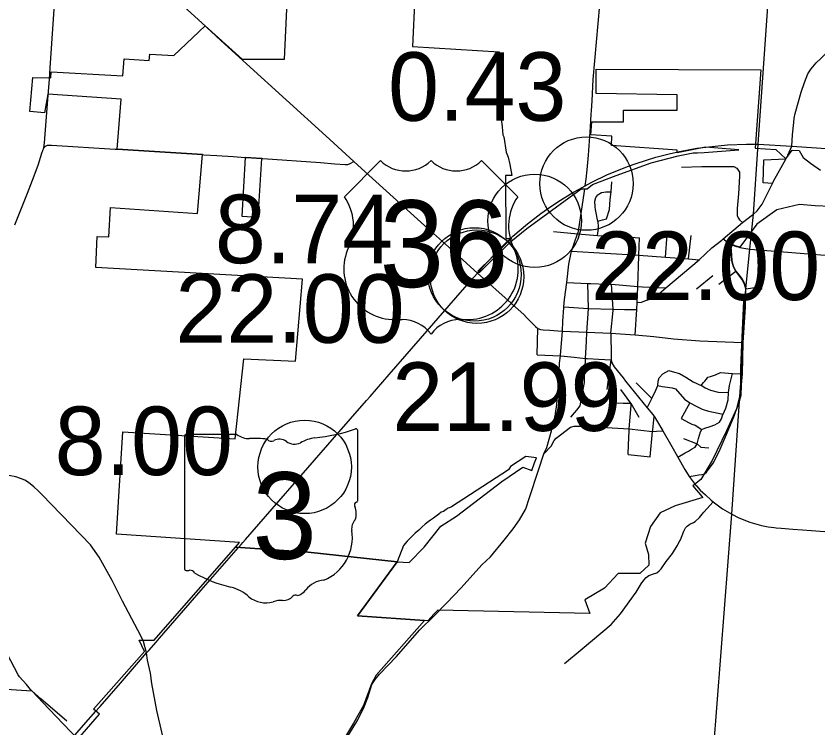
# Model space of a CAD drawing. Extents: x 1659811 to 1934326, y 644115 to 934867.
# Drawn here: x 1859282 to 1872161, y 810808 to 822239 of the extents above; entities that cross this region are included whole.
import ezdxf

# ---------------------------------------------------------------- set-up
doc = ezdxf.new("R2010")
doc.units = 0
for name, color, linetype in [('Default', 7, 'Continuous'), ('GM_X_City_Street', 7, 'Continuous'), ('GM_X_Corporation', 7, 'Continuous'), ('GM_X_County_Road', 7, 'Continuous'), ('GM_X_State_Route', 7, 'Continuous'), ('GM_X_State_Shield', 7, 'Continuous'), ('GM_X_Township', 7, 'Continuous'), ('GM_X_Township_Road', 7, 'Continuous'), ('GM_X_US_Route', 7, 'Continuous'), ('GM_X_US_Shield', 7, 'Continuous')]:
    doc.layers.add(name, color=color, linetype=linetype)

msp = doc.modelspace()

# ---------------------------------------------------------------- linework, layer by layer
at = {"layer": 'Default'}
for centre in [(1868443, 819548), (1867611, 818950), (1866645, 818090), (1866645, 818090), (1866685, 818054), (1863917, 814999)]:
    msp.add_circle(centre, 750, dxfattribs=at)
at = {"layer": 'GM_X_City_Street'}
for points in [[(1859794, 820906), (1859818, 821219)], [(1862296, 820012), (1862506, 819999)], [(1862770, 819982), (1862964, 819970), (1862980, 819969)], [(1863244, 819953), (1864174, 819889), (1864402, 819867), (1864570, 819853), (1864610, 819857), (1864649, 819871), (1864708, 819903)], [(1871110, 819046), (1871124, 819057), (1871182, 819113), (1871265, 819220), (1871428, 819552), (1871447, 819585), (1871645, 819941), (1871647, 819944), (1871670, 819986), (1871678, 820004)], [(1869969, 819812), (1870296, 819821), (1870580, 819825), (1870662, 819825)], [(1870662, 819825), (1870665, 819825), (1870686, 819825), (1870812, 819821), (1870858, 819797), (1870899, 819732), (1870898, 819669), (1870883, 819386), (1870863, 819146), (1870862, 819092), (1870864, 819034), (1870877, 818999), (1870902, 818968), (1870950, 818924)], [(1871428, 819552), (1871278, 819563), (1871294, 819932), (1871647, 819944)], [(1868627, 818944), (1868702, 818965), (1868767, 818983), (1868813, 819135), (1868824, 819291), (1868837, 819417), (1868848, 819578)], [(1868318, 818823), (1868408, 819390), (1868417, 819463)], [(1868619, 818717), (1868634, 818829), (1868636, 818865), (1868630, 818931), (1868627, 818944), (1868616, 818991), (1868603, 819050), (1868589, 819130), (1868581, 819174), (1868580, 819266), (1868596, 819326), (1868624, 819370), (1868657, 819390), (1868687, 819404), (1868723, 819412), (1868755, 819418), (1868837, 819417)], [(1870615, 818642), (1870639, 818661), (1870950, 818924), (1871110, 819046)], [(1868078, 817555), (1868079, 817572), (1868088, 817688), (1868126, 817958), (1868161, 818253), (1868200, 818465), (1868301, 818741), (1868308, 818760), (1868318, 818823)], [(1867916, 818779), (1868190, 818751), (1868191, 818751)], [(1868191, 818751), (1868250, 818745), (1868301, 818741), (1868619, 818717), (1868949, 818705), (1869292, 818679)], [(1869257, 817637), (1869264, 817763), (1869268, 817897), (1869284, 818388), (1869285, 818397), (1869292, 818679)], [(1869714, 818365), (1869739, 818731)], [(1870083, 818338), (1870123, 818713)], [(1868836, 817146), (1869223, 817120), (1869252, 817526), (1869257, 817637), (1869326, 817645), (1869394, 817673), (1869522, 817716), (1869565, 817745), (1869717, 817873), (1870254, 818326), (1870457, 818519), (1870615, 818642)], [(1870639, 818661), (1870705, 818615), (1870759, 818578), (1870769, 818573)], [(1868200, 818465), (1869285, 818397), (1869714, 818365), (1870083, 818338), (1870254, 818326)], [(1870211, 817860), (1870470, 818075)], [(1870569, 817936), (1870841, 818142)], [(1868126, 817958), (1868463, 817946), (1868499, 817944), (1868515, 817944)], [(1868465, 817382), (1868477, 817541), (1868463, 817946)], [(1868515, 817944), (1868765, 817935), (1868777, 817934)], [(1868777, 817934), (1868845, 817932), (1869268, 817897), (1869342, 817891), (1869717, 817873)], [(1868870, 817512), (1868872, 817530), (1868845, 817932)], [(1870997, 817576), (1871001, 817788)], [(1868056, 817177), (1868065, 817339), (1868078, 817555)], [(1868079, 817572), (1868477, 817541)], [(1868477, 817541), (1868865, 817530)], [(1868836, 817146), (1868870, 817512)], [(1868865, 817530), (1868872, 817530), (1869053, 817525), (1869252, 817526)], [(1868441, 817012), (1868448, 817163), (1868465, 817382)], [(1867651, 816799), (1867664, 817220)], [(1868026, 816789), (1868056, 817177)], [(1869223, 817120), (1869523, 817094), (1869840, 817054), (1870261, 817024), (1870943, 816996), (1870961, 816995)], [(1868420, 816588), (1868429, 816742), (1868441, 817012)], [(1867651, 816799), (1868026, 816783), (1868029, 816783)], [(1867945, 815848), (1867947, 815858), (1867966, 816000), (1868000, 816416), (1868012, 816665), (1868026, 816783), (1868026, 816789)], [(1868029, 816783), (1868245, 816761), (1868429, 816742), (1868459, 816741)], [(1868459, 816741), (1868634, 816731), (1868837, 816721)], [(1868776, 816244), (1868837, 816721)], [(1868193, 815800), (1868251, 815868), (1868290, 815913), (1868344, 815981), (1868375, 816154), (1868411, 816354), (1868414, 816482), (1868420, 816588)], [(1869420, 815948), (1869492, 816098), (1869556, 816230), (1869590, 816308), (1869593, 816374), (1869609, 816429), (1869672, 816496), (1869765, 816547)], [(1869765, 816547), (1869857, 816521), (1869939, 816498), (1870039, 816440), (1870157, 816365), (1870285, 816308), (1870295, 816304), (1870349, 816267), (1870437, 816233), (1870557, 816202), (1870723, 816195)], [(1869910, 815156), (1870029, 815227), (1870080, 815254), (1870132, 815283), (1870188, 815314), (1870220, 815371), (1870244, 815454), (1870259, 815510), (1870275, 815562), (1870297, 815598), (1870343, 815622), (1870428, 815646), (1870502, 815675), (1870578, 815717), (1870611, 815773), (1870633, 815841), (1870636, 815847), (1870680, 815941), (1870721, 816079), (1870723, 816195), (1870740, 816306), (1870790, 816499)], [(1870285, 816308), (1870321, 816354), (1870345, 816378), (1870368, 816410), (1870392, 816438), (1870436, 816453), (1870516, 816477), (1870596, 816514), (1870790, 816499), (1870933, 816495), (1870947, 816494)], [(1869492, 816098), (1869239, 816348)], [(1869157, 816021), (1869157, 816024), (1868996, 816244)], [(1869590, 816308), (1869656, 816290), (1869745, 816281), (1869819, 816271), (1869874, 816255), (1870015, 816089), (1870104, 816030), (1870115, 816022), (1870205, 815976), (1870301, 815925), (1870403, 815896), (1870636, 815847)], [(1868907, 816028), (1869031, 816023), (1869157, 816024), (1869282, 815797)], [(1869128, 815581), (1869129, 815613), (1869160, 815986), (1869157, 816021)], [(1870104, 816030), (1869966, 815778), (1870093, 815705), (1870133, 815683), (1870187, 815667), (1870297, 815598)], [(1867761, 815208), (1867805, 815310), (1867884, 815579), (1867924, 815749), (1867945, 815848)], [(1869509, 815593), (1869530, 815808)], [(1867761, 815208), (1867878, 815333), (1867925, 815423), (1867955, 815463), (1868186, 815638), (1868244, 815655), (1868405, 815651), (1869129, 815613), (1869506, 815569), (1869567, 815571), (1869669, 815577)], [(1869111, 815196), (1869119, 815352), (1869128, 815581)], [(1869464, 815163), (1869506, 815569), (1869509, 815593)], [(1870002, 815453), (1870220, 815371)], [(1870220, 815371), (1870280, 815316), (1870410, 815305)], [(1867464, 814315), (1867470, 814324), (1867530, 814508), (1867675, 814949), (1867761, 815208)], [(1869111, 815196), (1869464, 815163)], [(1866148, 812764), (1866195, 812814), (1866431, 813056), (1866765, 813427), (1866903, 813557), (1867120, 813823), (1867265, 814005), (1867368, 814147), (1867464, 814315)], [(1862504, 807234), (1862441, 807407), (1862377, 807590), (1862238, 807946), (1862134, 808217), (1862091, 808342), (1862056, 808446), (1862054, 808456), (1861975, 808879), (1861910, 809276), (1861885, 809449), (1861803, 809811), (1861778, 810016), (1861699, 810418), (1861546, 811089), (1861463, 811523), (1861444, 811686), (1861392, 811897), (1861379, 812013)]]:
    msp.add_lwpolyline(points, dxfattribs=at)
at = {"layer": 'GM_X_Corporation'}
for points in [[(1872369, 819183), (1872118, 819190), (1871863, 819214), (1871502, 819125), (1871177, 818898), (1870906, 818525), (1870848, 818543), (1870767, 818577), (1870760, 818526), (1870768, 818476), (1870779, 818314), (1870786, 818263), (1870803, 818212), (1870841, 818142), (1870892, 818081), (1870941, 818016), (1870984, 817932), (1871003, 817857), (1871186, 817888), (1871257, 817859), (1870965, 817659), (1870940, 817085), (1870914, 816591), (1870918, 816409), (1870920, 816216), (1870850, 815933), (1870694, 815581), (1870461, 815102), (1870281, 814797), (1870152, 814693), (1870300, 814517), (1870310, 814507), (1869865, 814374), (1869626, 814263), (1869472, 814042), (1869383, 813776), (1869438, 813593), (1869447, 813422), (1869302, 813286), (1868954, 813287), (1868735, 813050), (1868415, 812867), (1868495, 812643), (1866054, 812701), (1865997, 812642), (1865896, 812527), (1865843, 812531), (1864768, 812610), (1865403, 813477), (1863975, 813629), (1862805, 813710), (1862871, 813787), (1860894, 813922), (1860996, 815560), (1862803, 815449), (1862941, 816737), (1863769, 816697), (1863883, 818014), (1860562, 818202), (1860587, 818701), (1860771, 818691), (1860802, 819164), (1862199, 819069), (1862276, 820013), (1860906, 820099), (1860970, 820906), (1859791, 820983), (1859738, 820687), (1859505, 820707), (1859552, 821251), (1859841, 821244), (1859848, 821345), (1860999, 821277), (1861021, 821551), (1861422, 821527), (1861430, 821628), (1861816, 821605), (1862321, 822084), (1862912, 821546), (1863596, 821544), (1863668, 823164)], [(1865687, 822560), (1865651, 821750), (1867041, 821665), (1867085, 821260), (1867068, 821136), (1867065, 820962), (1867060, 820821), (1867068, 820747), (1867072, 820594), (1867087, 820460), (1867100, 820333), (1867115, 820300), (1867151, 820053), (1867187, 819974), (1867212, 819855), (1867245, 819678), (1867145, 819678), (1867148, 818668), (1867246, 818668), (1867161, 818594), (1866699, 818140), (1866722, 818118), (1867219, 818607), (1867231, 818617), (1867484, 818828), (1868360, 819462), (1868454, 819464), (1868541, 819536), (1868921, 819679), (1869480, 819883), (1869917, 819994), (1870158, 820041), (1870228, 820041), (1870333, 820049), (1870889, 820088), (1870356, 820135), (1869899, 820044), (1869899, 820085), (1868844, 820159), (1868852, 820309), (1868513, 820332), (1868528, 820542), (1869039, 820542), (1869039, 820726), (1869899, 820726), (1869899, 820974), (1868600, 820997), (1868600, 821384), (1871245, 821376), (1871152, 820118), (1871483, 820096), (1871642, 819946), (1871748, 820085), (1871861, 820081), (1871921, 819965), (1872043, 819876), (1872199, 819766)], [(1857978, 811505), (1859535, 811404), (1859815, 811112), (1860275, 810628), (1860621, 811028), (1860529, 811110), (1861344, 812036), (1861260, 812216), (1861498, 812216), (1862805, 813710), (1863975, 813629), (1865403, 813477), (1864768, 812610), (1865843, 812531), (1865065, 811655), (1864989, 811518), (1864863, 811170), (1864701, 810884), (1864525, 810591)]]:
    msp.add_lwpolyline(points, dxfattribs=at)
for points in [[(1862906, 819024), (1863171, 819007), (1863230, 819954), (1862964, 819970)], [(1865403, 813477), (1865595, 813463), (1865838, 813709), (1866105, 814049), (1866357, 814208), (1867086, 814766), (1867421, 814993), (1867566, 814942), (1867606, 815063), (1867642, 815146), (1867470, 815167), (1867221, 815005), (1867191, 814953), (1866273, 814357), (1866252, 814350), (1866224, 814337), (1866188, 814318), (1866148, 814284), (1866111, 814270), (1866070, 814243), (1866027, 814208), (1865989, 814179), (1865937, 814144), (1865899, 814117), (1865853, 814081), (1865802, 814037), (1865749, 813986), (1865694, 813935), (1865628, 813870), (1865561, 813807), (1865503, 813738)]]:
    msp.add_lwpolyline(points, close=True, dxfattribs=at)
at = {"layer": 'GM_X_County_Road'}
for points in [[(1871742, 820151), (1871742, 820151), (1871754, 820333), (1871771, 820532), (1871780, 820600), (1871796, 820672), (1871893, 821017), (1871942, 821170), (1871996, 821311), (1872051, 821390), (1872132, 821486), (1872206, 821558), (1872281, 821630), (1872352, 821694), (1872457, 821804), (1872502, 821861), (1872537, 821910), (1872571, 821965), (1872610, 822031), (1872673, 822132), (1872724, 822198)], [(1859262, 818885), (1859464, 819395), (1859545, 819601), (1859637, 819846), (1859697, 820038), (1859727, 820125), (1859753, 820151), (1859775, 820161), (1859787, 820164), (1859852, 820165), (1860873, 820101)], [(1860873, 820101), (1860906, 820099), (1862276, 820013), (1862296, 820012)], [(1871678, 820004), (1871742, 820151)], [(1862506, 819999), (1862509, 819999), (1862770, 819982)], [(1862980, 819969), (1863230, 819954), (1863244, 819953)], [(1871277, 818480), (1872206, 818406), (1875525, 818156), (1880663, 817814), (1881619, 818131), (1884362, 819111), (1887858, 818871), (1889457, 818761), (1891623, 818604), (1892346, 818560), (1895326, 818344), (1897532, 818224), (1897769, 818211), (1897801, 818204), (1897822, 818179)], [(1870769, 818573), (1870822, 818549), (1870854, 818540), (1870866, 818536)], [(1870866, 818536), (1870906, 818522), (1870968, 818509), (1871065, 818497), (1871277, 818480)], [(1861324, 812212), (1861236, 812378), (1860992, 812846), (1860828, 813174), (1860617, 813548), (1860476, 813746), (1860173, 814063), (1859848, 814400), (1859708, 814543), (1859640, 814615), (1859568, 814682), (1859482, 814748), (1859421, 814784), (1859356, 814815), (1859277, 814840), (1859165, 814861), (1858949, 814884), (1858745, 814899)], [(1866002, 812614), (1866066, 812677), (1866122, 812737), (1866148, 812764)], [(1864113, 810086), (1864158, 810136), (1864387, 810382), (1864526, 810545), (1864640, 810718), (1864769, 810937), (1864875, 811146), (1864930, 811298), (1864995, 811506), (1865050, 811588), (1865117, 811671), (1865392, 811956), (1865763, 812377), (1866002, 812614)], [(1861379, 812013), (1861332, 812198), (1861324, 812212)]]:
    msp.add_lwpolyline(points, dxfattribs=at)
at = {"layer": 'GM_X_State_Route'}
for points in [[(1868532, 820875), (1868550, 821219), (1868792, 823921)], [(1868523, 820718), (1868532, 820875)], [(1868515, 820560), (1868520, 820663), (1868523, 820718)], [(1868423, 819513), (1868436, 819621), (1868455, 819771), (1868478, 820007), (1868509, 820452), (1868515, 820560)], [(1866588, 817993), (1866693, 818111)], [(1866693, 818111), (1867234, 817626), (1867256, 817606)], [(1866346, 817716), (1866565, 817968), (1866588, 817993)], [(1864967, 816131), (1865275, 816485), (1865884, 817183), (1866346, 817716)], [(1867256, 817606), (1867435, 817444), (1867478, 817401)], [(1867478, 817401), (1867625, 817254), (1867664, 817220), (1867706, 817207), (1867748, 817201), (1867855, 817194)], [(1867855, 817194), (1867983, 817185), (1868056, 817177)], [(1868056, 817177), (1868448, 817163), (1868836, 817146)], [(1868836, 817146), (1868837, 816776)], [(1868837, 816776), (1868837, 816721), (1868851, 816673), (1868887, 816606), (1869030, 816427), (1869071, 816377)], [(1869071, 816377), (1869420, 815948), (1869509, 815839), (1869530, 815808), (1869534, 815802)], [(1862967, 813834), (1863287, 814202), (1863966, 814984), (1864395, 815476), (1864911, 816067), (1864967, 816131)], [(1869534, 815802), (1869567, 815752), (1869669, 815577), (1869812, 815327), (1869906, 815164)], [(1869906, 815164), (1869910, 815156), (1870025, 814958), (1870094, 814847), (1870207, 814697)], [(1870207, 814697), (1870211, 814693), (1870271, 814626), (1870352, 814549), (1870443, 814463), (1870476, 814436), (1870628, 814325), (1870779, 814239), (1870889, 814182), (1871068, 814112), (1871253, 814061), (1871361, 814039), (1871455, 814026)], [(1871455, 814026), (1871491, 814021), (1871569, 814014), (1871759, 814000), (1871910, 813989), (1872340, 813955)], [(1862898, 813755), (1862922, 813783), (1862967, 813834)], [(1861588, 812249), (1862256, 813018), (1862855, 813706), (1862898, 813755)], [(1861414, 812052), (1861532, 812184), (1861588, 812249)], [(1860617, 811135), (1860632, 811151), (1860959, 811525), (1861379, 812013), (1861414, 812052)], [(1860234, 810698), (1860366, 810850), (1860563, 811079), (1860617, 811135)]]:
    msp.add_lwpolyline(points, dxfattribs=at)
at = {"layer": 'GM_X_State_Shield'}
for p, q in [((1864771, 814469), (1864771, 815574)), ((1864771, 814469), (1864771, 815574)), ((1861987, 815485), (1861987, 813372)), ((1861987, 815485), (1861987, 813372)), ((1862830, 815522), (1862014, 815522)), ((1862830, 815522), (1862014, 815522)), ((1864771, 814469), (1864771, 814469)), ((1864771, 814469), (1864771, 814469))]:
    msp.add_line(p, q, dxfattribs=at)
for centre, radius, start, end in [((1863779, 818403), 2953, 275.8445, 288.9065), ((1863779, 818403), 2953, 275.8445, 288.9065), ((1864740, 815579), 31, 351.8621, 97.738), ((1864740, 815579), 31, 351.8621, 97.738), ((1862019, 815490), 32.3, 98.1301, 188.1301), ((1862019, 815490), 32.3, 98.1301, 188.1301), ((1863024, 815767), 313, 231.6195, 271.1119), ((1863024, 815767), 313, 231.6195, 271.1119), ((1863128, 814335), 1123, 80.4867, 94.9883), ((1863128, 814335), 1123, 80.4867, 94.9883), ((1864156, 814876), 594, 97.3462, 120.7689), ((1864156, 814876), 594, 97.3462, 120.7689), ((1863383, 815501), 90.3, 219.7921, 297.1024), ((1863383, 815501), 90.3, 219.7921, 297.1024), ((1863515, 815257), 188, 54.4667, 119.1411), ((1863515, 815257), 188, 54.4667, 119.1411), ((1863757, 815592), 226, 233.8562, 294.8282), ((1863757, 815592), 226, 233.8562, 294.8282), ((1864764, 814388), 48, 107.944, 210.337), ((1864764, 814388), 48, 107.944, 210.337), ((1864738, 814464), 33.2, 289.6038, 7.7341), ((1864738, 814464), 33.2, 289.6038, 7.7341), ((1864459, 814248), 288, 340.033, 23.6496), ((1864459, 814248), 288, 340.033, 23.6496), ((1864882, 814006), 210, 136.8065, 186.9296), ((1864882, 814006), 210, 136.8065, 186.9296), ((1863945, 813865), 739, 292.3089, 8.9858), ((1863945, 813865), 739, 292.3089, 8.9858), ((1862019, 813368), 32.5, 171.9584, 258.3066), ((1862019, 813368), 32.5, 171.9584, 258.3066), ((1862024, 813584), 248, 267.339, 280.6039), ((1862024, 813584), 248, 267.339, 280.6039), ((1862075, 813250), 89.5, 29.7484, 93.2717), ((1862075, 813250), 89.5, 29.7484, 93.2717), ((1863205, 815149), 2132, 240.4129, 257.1985), ((1863205, 815149), 2132, 240.4129, 257.1985), ((1864256, 812779), 404, 94.4031, 142.5768), ((1864256, 812779), 404, 94.4031, 142.5768), ((1862570, 812423), 667, 47.1842, 75.836), ((1862570, 812423), 667, 47.1842, 75.836), ((1863744, 813167), 239, 282.8732, 323.2771), ((1863744, 813167), 239, 282.8732, 323.2771), ((1863291, 813240), 423, 230.7004, 286.2918), ((1863291, 813240), 423, 230.7004, 286.2918), ((1863567, 813081), 226, 268.777, 315.5493), ((1863567, 813081), 226, 268.777, 315.5493), ((1863771, 812877), 63.5, 65.7517, 132.6484), ((1863771, 812877), 63.5, 65.7517, 132.6484), ((1863536, 812509), 348, 85.6951, 111.2099), ((1863536, 812509), 348, 85.6951, 111.2099)]:
    msp.add_arc(centre, radius, start, end, dxfattribs=at)
at = {"layer": 'GM_X_Township'}
msp.add_lwpolyline([(1891165, 802089), (1883392, 802588), (1877369, 802994), (1870008, 803514), (1870309, 808163), (1870779, 814239), (1870903, 816053), (1870933, 816495), (1870943, 816996), (1871003, 817857), (1871065, 818497), (1871124, 819057), (1871199, 820179), (1871965, 831096), (1873866, 830983), (1874715, 830911), (1874782, 830900), (1876113, 830808), (1881808, 830417), (1885186, 830186), (1888609, 830001)], dxfattribs=at)
at = {"layer": 'GM_X_Township_Road'}
for points in [[(1859818, 821219), (1859833, 821406), (1859916, 822663), (1859971, 823438), (1859983, 823596), (1859988, 823723)], [(1859727, 820125), (1859741, 820205), (1859793, 820898), (1859794, 820906)], [(1871001, 817788), (1871003, 817857), (1870979, 817935), (1870937, 818014), (1870874, 818099), (1870841, 818142), (1870803, 818212), (1870786, 818263), (1870779, 818314), (1870768, 818476), (1870760, 818526), (1870759, 818578)], [(1870844, 815892), (1870875, 815973), (1870903, 816053), (1870926, 816150), (1870932, 816316), (1870947, 816494), (1870961, 816995), (1870997, 817562), (1870997, 817576)], [(1870094, 814847), (1870189, 814864), (1870245, 814871), (1870293, 814877), (1870336, 814889), (1870372, 814914), (1870477, 815061), (1870573, 815247), (1870701, 815548), (1870821, 815832), (1870844, 815892)], [(1868090, 811845), (1868376, 812080), (1868841, 812471), (1868988, 812641), (1869243, 812986), (1869324, 813120), (1869362, 813182), (1869404, 813226), (1869447, 813255), (1869519, 813280), (1869574, 813300), (1869613, 813329), (1869643, 813365), (1869725, 813483), (1869823, 813611), (1869897, 813730), (1869945, 813815), (1869952, 813827), (1870008, 813965), (1870034, 814019), (1870058, 814049), (1870103, 814080), (1870160, 814108), (1870188, 814122), (1870258, 814187), (1870300, 814238), (1870327, 814273), (1870476, 814436)], [(1859516, 811426), (1859452, 811506), (1859339, 811630), (1859319, 811662), (1858951, 812345)], [(1859590, 811355), (1859535, 811404), (1859516, 811426)], [(1860099, 810917), (1859678, 811276), (1859590, 811355)]]:
    msp.add_lwpolyline(points, dxfattribs=at)
at = {"layer": 'GM_X_US_Route'}
for points in [[(1857872, 824661), (1858002, 824603), (1858452, 824407), (1858634, 824327), (1858849, 824233), (1859315, 824029), (1859681, 823869), (1859988, 823723), (1860406, 823477), (1860588, 823365), (1860963, 823124), (1861157, 822990), (1861474, 822783), (1861713, 822608), (1861927, 822435), (1862088, 822291), (1862329, 822071), (1862359, 822043)], [(1871153, 820180), (1871199, 820179), (1871742, 820151), (1872137, 820124), (1875367, 819897), (1876072, 819853), (1876232, 819852), (1876406, 819857), (1876545, 819867), (1876727, 819890), (1876899, 819917), (1877009, 819941), (1877209, 819989), (1877624, 820113), (1878554, 820394), (1880687, 821035), (1883192, 821790), (1886098, 822667), (1886884, 822903), (1887402, 823063), (1887564, 823117), (1887787, 823203), (1887941, 823279), (1888119, 823374)], [(1862359, 822043), (1862416, 821990), (1862570, 821847), (1862984, 821471)], [(1862984, 821471), (1864255, 820317), (1864708, 819903), (1864947, 819685), (1865843, 818874), (1866225, 818531)], [(1869772, 820024), (1869935, 820064), (1870218, 820115), (1870358, 820133), (1870708, 820169), (1871013, 820182), (1871153, 820180)], [(1868423, 819513), (1868530, 819569), (1868780, 819692), (1868932, 819756), (1869103, 819824), (1869240, 819873), (1869556, 819971), (1869772, 820024)], [(1867232, 818676), (1867261, 818703), (1867495, 818904), (1867708, 819068), (1867816, 819145), (1867983, 819256), (1868226, 819404), (1868324, 819459), (1868423, 819513)], [(1867046, 818494), (1867142, 818593), (1867232, 818676)], [(1866225, 818531), (1866693, 818111)], [(1866761, 818189), (1866781, 818212), (1866860, 818300), (1867046, 818494)], [(1866693, 818111), (1866761, 818189)]]:
    msp.add_lwpolyline(points, dxfattribs=at)
at = {"layer": 'GM_X_US_Shield'}
for p, q in [((1865135, 819917), (1864555, 819337)), ((1865135, 819917), (1864555, 819337)), ((1867339, 819337), (1866759, 819917)), ((1867339, 819337), (1866759, 819917)), ((1865367, 817365), (1865483, 817365)), ((1865367, 817365), (1865483, 817365)), ((1866411, 817365), (1866527, 817365)), ((1866411, 817365), (1866527, 817365))]:
    msp.add_line(p, q, dxfattribs=at)
for centre, radius, start, end in [((1865541, 820331), 580, 225.573, 314.427), ((1865541, 820331), 580, 225.573, 314.427), ((1866353, 820331), 580, 225.573, 314.427), ((1866353, 820331), 580, 225.573, 314.427), ((1863890, 818871), 812, 334.5471, 35.0009), ((1863890, 818871), 812, 334.5471, 35.0009), ((1868004, 818871), 812, 144.9991, 205.4529), ((1868004, 818871), 812, 144.9991, 205.4529), ((1865358, 818177), 812, 154.8319, 270.6383), ((1865358, 818177), 812, 154.8319, 270.6383), ((1866536, 818177), 812, 269.3617, 25.1681), ((1866536, 818177), 812, 269.3617, 25.1681), ((1865483, 816784), 580, 36.8699, 90), ((1865483, 816784), 580, 36.8699, 90), ((1866411, 816784), 580, 90, 143.1301), ((1866411, 816784), 580, 90, 143.1301)]:
    msp.add_arc(centre, radius, start, end, dxfattribs=at)

# ---------------------------------------------------------------- texts
at = {"layer": 'Default'}
for s, p in [('0.43', (1865257, 820557)), ('8.74', (1862476, 818270)), ('22.00', (1868516, 817679)), ('22.00', (1861842, 816992)), ('21.99', (1865324, 815577)), ('8.00', (1859903, 814868))]:
    msp.add_text(s, height=1100, dxfattribs=at).set_placement(p)
at = {"layer": 'GM_X_State_Shield'}
msp.add_text('3', height=1392, dxfattribs=at).set_placement((1863079, 813521))
msp.add_text('3', height=1392, dxfattribs=at).set_placement((1863079, 813521))
at = {"layer": 'GM_X_US_Shield'}
msp.add_text('36', height=1392.2, dxfattribs=at).set_placement((1865120, 817887))
msp.add_text('36', height=1392.2, dxfattribs=at).set_placement((1865120, 817887))

doc.saveas('drawing.dxf')
